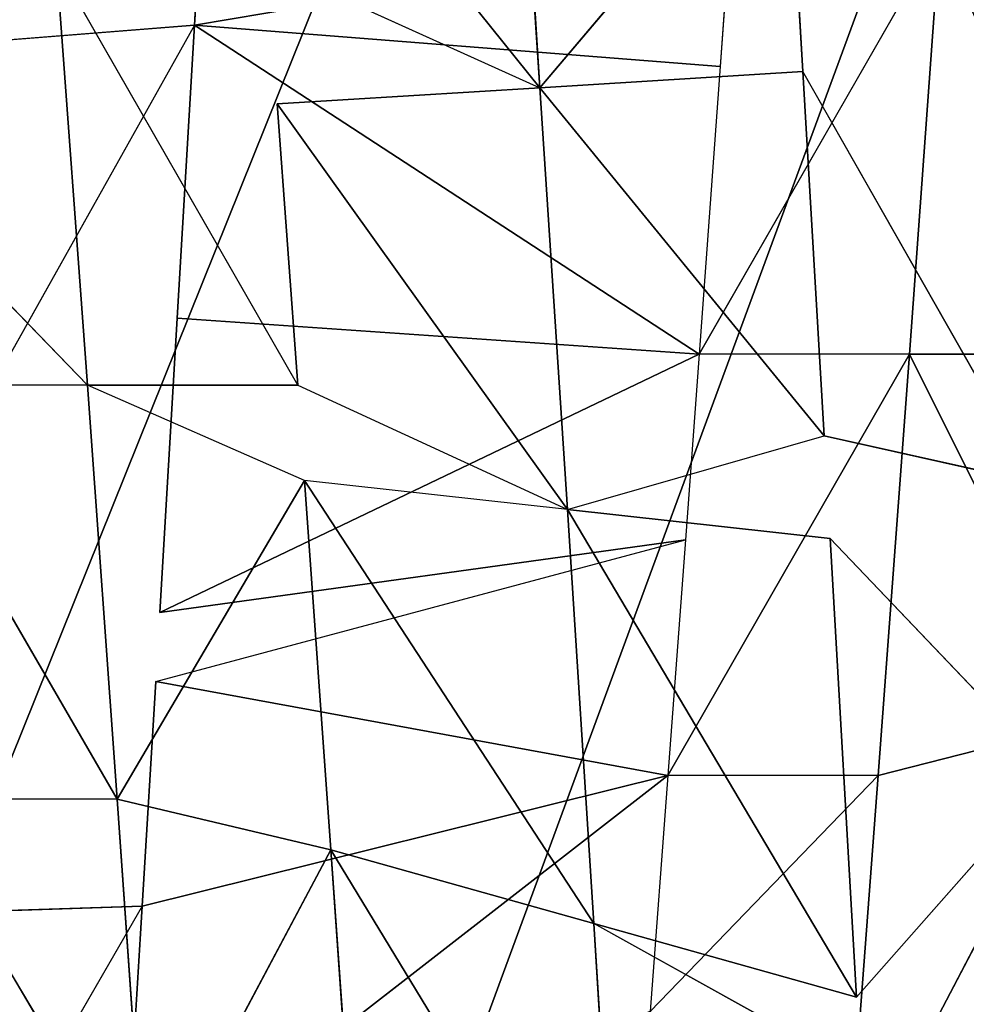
# Model space of a CAD drawing. Extents: x 0 to 40, y 0 to 81.9.
# Tile 500 of 623: x 33.732 to 34.126, y 74.561 to 74.971. Entities that reach past the tile are written whole.
import ezdxf

# ---------------------------------------------------------------- set-up
doc = ezdxf.new("R2010")
doc.units = 0
doc.header["$LTSCALE"] = 25.4
doc.layers.get('0').update_dxf_attribs({"color": 13, "linetype": 'CONTINUOUS'})

# ---------------------------------------------------------------- blocks, each defined once
blk = doc.blocks.new('ICE-TUBE-LED-S-8118_STL')
at = {"color": 0}
for p, q in [((75.13743, -11.65408, 47.56993), (75.23528, -11.55945, 47.57068)), ((74.96526, -11.66642, 47.55373), (75.13743, -11.56658, 47.56993)), ((75.13743, -11.65408, 47.56993), (75.13743, -11.56658, 47.56993)), ((74.92068, -11.67686, 44.06987), (74.7516, -11.57906, 44.10186)), ((74.79895, -11.67809, 47.5195), (74.96526, -11.57892, 47.55373)), ((74.96526, -11.66642, 47.55373), (74.96526, -11.57892, 47.55373)), ((74.92068, -11.67686, 44.06987), (74.91785, -11.58918, 44.07028)), ((75.28728, -11.69861, 44.05203), (75.11288, -11.60086, 44.05187)), ((75.28728, -11.69861, 44.05203), (75.28028, -11.6107, 44.05172)), ((75.13743, -11.65408, 47.56993), (75.31252, -11.64126, 47.56696)), ((75.13743, -11.74158, 47.56993), (75.31252, -11.64126, 47.56696)), ((75.13743, -11.65408, 47.56993), (75.31252, -11.64126, 47.56696)), ((74.96526, -11.66642, 47.55373), (75.13743, -11.65408, 47.56993)), ((74.96526, -11.66642, 47.55373), (75.13743, -11.65408, 47.56993)), ((75.09784, -11.74444, 47.5679), (75.13743, -11.65408, 47.56993)), ((75.13743, -11.74158, 47.56993), (75.13743, -11.65408, 47.56993)), ((74.96526, -11.66642, 47.55373), (74.79895, -11.67809, 47.5195)), ((74.96526, -11.66642, 47.55373), (74.79895, -11.67809, 47.5195)), ((74.94416, -11.75542, 47.55042), (74.96526, -11.66642, 47.55373)), ((74.94416, -11.75542, 47.55042), (74.96526, -11.66642, 47.55373)), ((75.09784, -11.74444, 47.5679), (74.96526, -11.66642, 47.55373)), ((75.09784, -11.74444, 47.5679), (74.96526, -11.66642, 47.55373)), ((74.79939, -11.66949, 44.09124), (74.97512, -11.89564, 44.44482)), ((74.79939, -11.66949, 44.09124), (74.97512, -11.89564, 44.44482)), ((74.92068, -11.67686, 44.06987), (74.79939, -11.66949, 44.09124)), ((74.92068, -11.67686, 44.06987), (74.97512, -11.89564, 44.44482)), ((74.92068, -11.67686, 44.06987), (74.97512, -11.89564, 44.44482)), ((75.01424, -11.68248, 44.05871), (74.92068, -11.67686, 44.06987)), ((74.94416, -11.75542, 47.55042), (74.79895, -11.67809, 47.5195)), ((74.94416, -11.75542, 47.55042), (74.79895, -11.67809, 47.5195)), ((74.97512, -11.89564, 44.44482), (75.01424, -11.68248, 44.05871)), ((74.97512, -11.89564, 44.44482), (75.01424, -11.68248, 44.05871)), ((75.01424, -11.68248, 44.05871), (75.0731, -11.90294, 44.43388)), ((75.04291, -11.68419, 44.0562), (75.0731, -11.90294, 44.43388)), ((75.04291, -11.68419, 44.0562), (75.15039, -11.90864, 44.42962)), ((75.04291, -11.68419, 44.0562), (75.15039, -11.90864, 44.42962)), ((75.16535, -11.69146, 44.05028), (75.04291, -11.68419, 44.0562)), ((75.16535, -11.69146, 44.05028), (75.15039, -11.90864, 44.42962)), ((75.16535, -11.69146, 44.05028), (75.15039, -11.90864, 44.42962)), ((75.28728, -11.69861, 44.05203), (75.16535, -11.69146, 44.05028)), ((75.15039, -11.90864, 44.42962), (75.28728, -11.69861, 44.05203)), ((75.15039, -11.90864, 44.42962), (75.28728, -11.69861, 44.05203)), ((75.28728, -11.69861, 44.05203), (75.27, -11.91736, 44.43052)), ((75.28728, -11.69861, 44.05203), (75.27, -11.91736, 44.43052)), ((75.28728, -11.69861, 44.05203), (75.32475, -11.92131, 44.43398)), ((75.28728, -11.69861, 44.05203), (75.32475, -11.92131, 44.43398)), ((75.40798, -11.70561, 44.0613), (75.28728, -11.69861, 44.05203)), ((75.26118, -11.84242, 47.75943), (75.41161, -11.72139, 47.55657)), ((75.26118, -11.84242, 47.75943), (75.41161, -11.72139, 47.55657)), ((75.31252, -11.72876, 47.56696), (75.26118, -11.84242, 47.75943)), ((75.13743, -11.74158, 47.56993), (75.25442, -11.73304, 47.57011)), ((75.25442, -11.73304, 47.57011), (75.26118, -11.84242, 47.75943)), ((75.13743, -11.74158, 47.56993), (75.08572, -11.85382, 47.75695)), ((75.09784, -11.74444, 47.5679), (74.91351, -11.86479, 47.73737)), ((75.09784, -11.74444, 47.5679), (74.91351, -11.86479, 47.73737)), ((74.94416, -11.75542, 47.55042), (75.09784, -11.74444, 47.5679)), ((74.94416, -11.75542, 47.55042), (75.09784, -11.74444, 47.5679)), ((75.08572, -11.85382, 47.75695), (75.09784, -11.74444, 47.5679)), ((74.94416, -11.75542, 47.55042), (74.74693, -11.87521, 47.70171)), ((74.94416, -11.75542, 47.55042), (74.74693, -11.87521, 47.70171)), ((74.79895, -11.76559, 47.5195), (74.94416, -11.75542, 47.55042)), ((74.79895, -11.76559, 47.5195), (74.94416, -11.75542, 47.55042)), ((74.91351, -11.86479, 47.73737), (74.94416, -11.75542, 47.55042)), ((74.91351, -11.86479, 47.73737), (74.94416, -11.75542, 47.55042)), ((75.43732, -11.83076, 47.74426), (75.26118, -11.84242, 47.75943)), ((75.43732, -11.83076, 47.74426), (75.26118, -11.84242, 47.75943)), ((75.08572, -11.85382, 47.75695), (75.26118, -11.84242, 47.75943)), ((75.08572, -11.85382, 47.75695), (75.26118, -11.84242, 47.75943)), ((75.26118, -11.84242, 47.75943), (75.11637, -11.9607, 47.94828)), ((75.26118, -11.84242, 47.75943), (75.11637, -11.9607, 47.94828)), ((75.26794, -11.95179, 47.94876), (75.26118, -11.84242, 47.75943)), ((75.38243, -11.94498, 47.94129), (75.26118, -11.84242, 47.75943)), ((75.26794, -11.95179, 47.94876), (75.26118, -11.84242, 47.75943)), ((75.38243, -11.94498, 47.94129), (75.26118, -11.84242, 47.75943)), ((74.88287, -11.97417, 47.92432), (75.08572, -11.85382, 47.75695)), ((74.88287, -11.97417, 47.92432), (75.08572, -11.85382, 47.75695)), ((74.91351, -11.86479, 47.73737), (75.08572, -11.85382, 47.75695)), ((74.91351, -11.86479, 47.73737), (75.08572, -11.85382, 47.75695)), ((75.08572, -11.85382, 47.75695), (75.0736, -11.96319, 47.94601)), ((75.08572, -11.85382, 47.75695), (75.11637, -11.9607, 47.94828)), ((74.74693, -11.87521, 47.70171), (74.91351, -11.86479, 47.73737)), ((74.74693, -11.87521, 47.70171), (74.91351, -11.86479, 47.73737)), ((74.85184, -11.97593, 47.91897), (74.91351, -11.86479, 47.73737)), ((74.88287, -11.97417, 47.92432), (74.91351, -11.86479, 47.73737)), ((74.97512, -11.89564, 44.44482), (74.8769, -11.88824, 44.46212)), ((74.97512, -11.98314, 44.44482), (74.8769, -11.88824, 44.46212)), ((75.0731, -11.90294, 44.43388), (74.97512, -11.89564, 44.44482)), ((75.15039, -11.99614, 44.42962), (74.97512, -11.89564, 44.44482)), ((74.97512, -11.98314, 44.44482), (74.97512, -11.89564, 44.44482)), ((75.15039, -11.90864, 44.42962), (75.0731, -11.90294, 44.43388)), ((75.27, -11.91736, 44.43052), (75.15039, -11.90864, 44.42962)), ((75.15039, -11.99614, 44.42962), (75.15039, -11.90864, 44.42962)), ((75.32475, -12.00881, 44.43398), (75.15039, -11.90864, 44.42962)), ((75.32475, -11.92131, 44.43398), (75.27, -11.91736, 44.43052)), ((75.38243, -11.94498, 47.94129), (75.26794, -11.95179, 47.94876)), ((75.09658, -12.04935, 47.94735), (75.26794, -11.95179, 47.94876)), ((75.26794, -11.95179, 47.94876), (75.11637, -11.9607, 47.94828)), ((75.26794, -11.95179, 47.94876), (75.11637, -11.9607, 47.94828)), ((75.0736, -11.96319, 47.94601), (74.88287, -11.97417, 47.92432)), ((75.0736, -11.96319, 47.94601), (74.88287, -11.97417, 47.92432)), ((74.97604, -12.05633, 47.93729), (75.0736, -11.96319, 47.94601)), ((75.09658, -12.04935, 47.94735), (75.11637, -11.9607, 47.94828)), ((74.97512, -11.98314, 44.44482), (74.80224, -11.97005, 44.47963)), ((74.99775, -12.07234, 44.44174), (74.80224, -11.97005, 44.47963)), ((74.97512, -11.98314, 44.44482), (74.80224, -11.97005, 44.47963)), ((74.99775, -12.07234, 44.44174), (74.80224, -11.97005, 44.47963)), ((74.97604, -12.05633, 47.93729), (74.88287, -11.97417, 47.92432)), ((75.15039, -11.99614, 44.42962), (74.97512, -11.98314, 44.44482)), ((74.99775, -12.07234, 44.44174), (74.97512, -11.98314, 44.44482)), ((75.15039, -11.99614, 44.42962), (74.97512, -11.98314, 44.44482)), ((74.99775, -12.07234, 44.44174), (74.97512, -11.98314, 44.44482)), ((74.99775, -12.07234, 44.44174), (75.15039, -11.99614, 44.42962)), ((74.99775, -12.07234, 44.44174), (75.15039, -11.99614, 44.42962)), ((75.15039, -12.08364, 44.42962), (75.15039, -11.99614, 44.42962)), ((75.15039, -12.08364, 44.42962), (75.15039, -11.99614, 44.42962))]:
    blk.add_line(p, q, dxfattribs=at)
mesh = blk.add_polyface(dxfattribs=at)
corners = [(81.99833, 18.65613, 0), (32.39832, 18.53461, 0), (32.39832, 18.65613, 0), (33.41051, 17.76106, 0), (34.4478, 16.85461, 0), (35.42089, 15.87956, 0), (36.32527, 14.84046, 0), (37.15673, 13.74214, 0), (37.91139, 12.58971, 0), (38.58575, 11.38851, 0), (39.17668, 10.14416, 0), (39.68142, 8.86242, 0), (40.09764, 7.54925, 0), (40.42338, 6.21078, 0), (40.65715, 4.85321, 0), (40.79784, 3.48288, 0), (40.84481, 2.10613, 0), (81.99833, -14.44387, 0), (33.41051, -13.5488, 0), (32.39832, -14.44387, 0), (32.39832, -14.32234, 0), (34.4478, -12.64234, 0), (35.42089, -11.6673, 0), (36.32527, -10.6282, 0), (37.15673, -9.52987, 0), (37.91139, -8.37744, 0), (38.58575, -7.17625, 0), (39.17668, -5.93189, 0), (39.68142, -4.65015, 0), (40.09764, -3.33699, 0), (40.42338, -1.99851, 0), (40.65715, -0.64095, 0), (40.79784, 0.72939, 0)]
mesh.append_faces([[corners[k] for k in face] for face in [(0, 1, 2), (18, 19, 20)]], dxfattribs={"vtx0": -1, "color": 0})
mesh.append_faces([[corners[k] for k in face] for face in [(1, 0, 3), (3, 0, 4), (4, 0, 5), (5, 0, 6), (6, 0, 7), (7, 0, 8), (8, 0, 9), (9, 0, 10), (10, 0, 11), (11, 0, 12), (12, 0, 13), (13, 0, 14), (14, 0, 15), (15, 0, 16), (19, 18, 17)]], dxfattribs={"vtx0": -1, "vtx1": -1, "color": 0})
mesh.append_faces([[corners[k] for k in face] for face in [(16, 0, 17), (17, 18, 21), (17, 21, 22), (17, 22, 23), (17, 23, 24), (17, 24, 25), (17, 25, 26), (17, 26, 27), (17, 27, 28), (17, 28, 29), (17, 29, 30), (17, 30, 31), (17, 31, 32), (17, 32, 16)]], dxfattribs={"vtx0": -1, "vtx2": -1, "color": 0})
mesh = blk.add_polyface(dxfattribs=at)
corners = [(81.99833, -14.44387, 92), (32.39832, -14.32234, 92), (32.39832, -14.44387, 92), (33.41051, -13.5488, 92), (34.4478, -12.64234, 92), (35.42089, -11.6673, 92), (36.32527, -10.6282, 92), (37.15673, -9.52987, 92), (37.91139, -8.37744, 92), (38.58575, -7.17625, 92), (39.17668, -5.93189, 92), (39.68142, -4.65015, 92), (40.09764, -3.33699, 92), (40.42338, -1.99851, 92), (40.65715, -0.64095, 92), (40.79784, 0.72939, 92), (40.84481, 2.10613, 92), (33.41051, 17.76106, 92), (32.39832, 18.65613, 92), (32.39832, 18.53461, 92), (81.99833, 18.65613, 92), (34.4478, 16.85461, 92), (35.42089, 15.87956, 92), (36.32527, 14.84046, 92), (37.15673, 13.74214, 92), (37.91139, 12.58971, 92), (38.58575, 11.38851, 92), (39.17668, 10.14416, 92), (39.68142, 8.86242, 92), (40.09764, 7.54925, 92), (40.42338, 6.21078, 92), (40.65715, 4.85321, 92), (40.79784, 3.48288, 92)]
mesh.append_faces([[corners[k] for k in face] for face in [(0, 1, 2), (17, 18, 19)]], dxfattribs={"vtx0": -1, "color": 0})
mesh.append_faces([[corners[k] for k in face] for face in [(1, 0, 3), (3, 0, 4), (4, 0, 5), (5, 0, 6), (6, 0, 7), (7, 0, 8), (8, 0, 9), (9, 0, 10), (10, 0, 11), (11, 0, 12), (12, 0, 13), (13, 0, 14), (14, 0, 15), (15, 0, 16), (18, 17, 20), (20, 16, 0)]], dxfattribs={"vtx0": -1, "vtx1": -1, "color": 0})
mesh.append_faces([[corners[k] for k in face] for face in [(20, 17, 21), (20, 21, 22), (20, 22, 23), (20, 23, 24), (20, 24, 25), (20, 25, 26), (20, 26, 27), (20, 27, 28), (20, 28, 29), (20, 29, 30), (20, 30, 31), (20, 31, 32), (20, 32, 16)]], dxfattribs={"vtx0": -1, "vtx2": -1, "color": 0})
mesh = blk.add_polyface(dxfattribs=at)
corners = [(82.19833, -12.64387, 2), (64.19833, 16.85613, 2), (64.19833, -12.64387, 2), (82.19833, 16.85613, 2)]
mesh.append_faces([[corners[k] for k in face] for face in [(0, 1, 2), (1, 0, 3)]], dxfattribs={"vtx0": -1, "color": 0})
mesh = blk.add_polyface(dxfattribs=at)
corners = [(64.19833, 16.85613, 90), (82.19833, -12.64387, 90), (64.19833, -12.64387, 90), (82.19833, 16.85613, 90)]
mesh.append_faces([[corners[k] for k in face] for face in [(0, 1, 2), (1, 0, 3)]], dxfattribs={"vtx0": -1, "color": 0})
mesh = blk.add_polyface(dxfattribs=at)
corners = [(75.31252, -11.64126, 47.56696), (75.23528, -11.55945, 47.57068), (75.13743, -11.65408, 47.56993)]
mesh.append_faces([[corners[k] for k in face] for face in [(0, 1, 2)]], dxfattribs={"color": 0})
mesh = blk.add_polyface(dxfattribs=at)
corners = [(75.13743, -11.56658, 47.56993), (74.96526, -11.66642, 47.55373), (75.13743, -11.65408, 47.56993)]
mesh.append_faces([[corners[k] for k in face] for face in [(0, 1, 2)]], dxfattribs={"color": 0})
mesh = blk.add_polyface(dxfattribs=at)
corners = [(74.92068, -11.67686, 44.06987), (74.7516, -11.57906, 44.10186), (74.91785, -11.58918, 44.07028)]
mesh.append_faces([[corners[k] for k in face] for face in [(0, 1, 2)]], dxfattribs={"color": 0})
mesh = blk.add_polyface(dxfattribs=at)
corners = [(74.96526, -11.57892, 47.55373), (74.79895, -11.67809, 47.5195), (74.96526, -11.66642, 47.55373)]
mesh.append_faces([[corners[k] for k in face] for face in [(0, 1, 2)]], dxfattribs={"color": 0})
mesh = blk.add_polyface(dxfattribs=at)
corners = [(75.28728, -11.69861, 44.05203), (75.11288, -11.60086, 44.05187), (75.28028, -11.6107, 44.05172)]
mesh.append_faces([[corners[k] for k in face] for face in [(0, 1, 2)]], dxfattribs={"color": 0})
mesh = blk.add_polyface(dxfattribs=at)
corners = [(75.31252, -11.64126, 47.56696), (75.13743, -11.65408, 47.56993), (75.13743, -11.74158, 47.56993)]
mesh.append_faces([[corners[k] for k in face] for face in [(0, 1, 2)]], dxfattribs={"color": 0})
mesh = blk.add_polyface(dxfattribs=at)
corners = [(75.13743, -11.65408, 47.56993), (74.96526, -11.66642, 47.55373), (75.09784, -11.74444, 47.5679)]
mesh.append_faces([[corners[k] for k in face] for face in [(0, 1, 2)]], dxfattribs={"color": 0})
mesh = blk.add_polyface(dxfattribs=at)
corners = [(74.96526, -11.66642, 47.55373), (74.79895, -11.67809, 47.5195), (74.94416, -11.75542, 47.55042)]
mesh.append_faces([[corners[k] for k in face] for face in [(0, 1, 2)]], dxfattribs={"color": 0})
mesh = blk.add_polyface(dxfattribs=at)
corners = [(75.09784, -11.74444, 47.5679), (74.96526, -11.66642, 47.55373), (74.94416, -11.75542, 47.55042)]
mesh.append_faces([[corners[k] for k in face] for face in [(0, 1, 2)]], dxfattribs={"color": 0})
mesh = blk.add_polyface(dxfattribs=at)
corners = [(74.8769, -11.88824, 44.46212), (74.79939, -11.66949, 44.09124), (74.97512, -11.89564, 44.44482)]
mesh.append_faces([[corners[k] for k in face] for face in [(0, 1, 2)]], dxfattribs={"color": 0})
mesh = blk.add_polyface(dxfattribs=at)
corners = [(74.97512, -11.89564, 44.44482), (74.79939, -11.66949, 44.09124), (74.92068, -11.67686, 44.06987)]
mesh.append_faces([[corners[k] for k in face] for face in [(0, 1, 2)]], dxfattribs={"color": 0})
mesh = blk.add_polyface(dxfattribs=at)
corners = [(74.97512, -11.89564, 44.44482), (74.92068, -11.67686, 44.06987), (75.01424, -11.68248, 44.05871)]
mesh.append_faces([[corners[k] for k in face] for face in [(0, 1, 2)]], dxfattribs={"color": 0})
mesh = blk.add_polyface(dxfattribs=at)
corners = [(74.94416, -11.75542, 47.55042), (74.79895, -11.67809, 47.5195), (74.79895, -11.76559, 47.5195)]
mesh.append_faces([[corners[k] for k in face] for face in [(0, 1, 2)]], dxfattribs={"color": 0})
mesh = blk.add_polyface(dxfattribs=at)
corners = [(74.97512, -11.89564, 44.44482), (75.01424, -11.68248, 44.05871), (75.0731, -11.90294, 44.43388)]
mesh.append_faces([[corners[k] for k in face] for face in [(0, 1, 2)]], dxfattribs={"color": 0})
mesh = blk.add_polyface(dxfattribs=at)
corners = [(75.0731, -11.90294, 44.43388), (75.04291, -11.68419, 44.0562), (75.15039, -11.90864, 44.42962)]
mesh.append_faces([[corners[k] for k in face] for face in [(0, 1, 2)]], dxfattribs={"color": 0})
mesh = blk.add_polyface(dxfattribs=at)
corners = [(75.15039, -11.90864, 44.42962), (75.04291, -11.68419, 44.0562), (75.16535, -11.69146, 44.05028)]
mesh.append_faces([[corners[k] for k in face] for face in [(0, 1, 2)]], dxfattribs={"color": 0})
mesh = blk.add_polyface(dxfattribs=at)
corners = [(75.15039, -11.90864, 44.42962), (75.16535, -11.69146, 44.05028), (75.28728, -11.69861, 44.05203)]
mesh.append_faces([[corners[k] for k in face] for face in [(0, 1, 2)]], dxfattribs={"color": 0})
mesh = blk.add_polyface(dxfattribs=at)
corners = [(75.27, -11.91736, 44.43052), (75.15039, -11.90864, 44.42962), (75.28728, -11.69861, 44.05203)]
mesh.append_faces([[corners[k] for k in face] for face in [(0, 1, 2)]], dxfattribs={"color": 0})
mesh = blk.add_polyface(dxfattribs=at)
corners = [(75.32475, -11.92131, 44.43398), (75.27, -11.91736, 44.43052), (75.28728, -11.69861, 44.05203)]
mesh.append_faces([[corners[k] for k in face] for face in [(0, 1, 2)]], dxfattribs={"color": 0})
mesh = blk.add_polyface(dxfattribs=at)
corners = [(75.32475, -11.92131, 44.43398), (75.28728, -11.69861, 44.05203), (75.40798, -11.70561, 44.0613)]
mesh.append_faces([[corners[k] for k in face] for face in [(0, 1, 2)]], dxfattribs={"color": 0})
mesh = blk.add_polyface(dxfattribs=at)
corners = [(75.26118, -11.84242, 47.75943), (75.41161, -11.72139, 47.55657), (75.31252, -11.72876, 47.56696)]
mesh.append_faces([[corners[k] for k in face] for face in [(0, 1, 2)]], dxfattribs={"color": 0})
mesh = blk.add_polyface(dxfattribs=at)
corners = [(75.26118, -11.84242, 47.75943), (75.43732, -11.83076, 47.74426), (75.41161, -11.72139, 47.55657)]
mesh.append_faces([[corners[k] for k in face] for face in [(0, 1, 2)]], dxfattribs={"color": 0})
mesh = blk.add_polyface(dxfattribs=at)
corners = [(75.08572, -11.85382, 47.75695), (75.25442, -11.73304, 47.57011), (75.13743, -11.74158, 47.56993), (75.26118, -11.84242, 47.75943)]
mesh.append_faces([[corners[k] for k in face] for face in [(0, 1, 2), (1, 0, 3)]], dxfattribs={"vtx0": -1, "color": 0})
mesh = blk.add_polyface(dxfattribs=at)
corners = [(75.08572, -11.85382, 47.75695), (75.09784, -11.74444, 47.5679), (74.91351, -11.86479, 47.73737)]
mesh.append_faces([[corners[k] for k in face] for face in [(0, 1, 2)]], dxfattribs={"color": 0})
mesh = blk.add_polyface(dxfattribs=at)
corners = [(74.91351, -11.86479, 47.73737), (75.09784, -11.74444, 47.5679), (74.94416, -11.75542, 47.55042)]
mesh.append_faces([[corners[k] for k in face] for face in [(0, 1, 2)]], dxfattribs={"color": 0})
mesh = blk.add_polyface(dxfattribs=at)
corners = [(74.91351, -11.86479, 47.73737), (74.94416, -11.75542, 47.55042), (74.74693, -11.87521, 47.70171)]
mesh.append_faces([[corners[k] for k in face] for face in [(0, 1, 2)]], dxfattribs={"color": 0})
mesh = blk.add_polyface(dxfattribs=at)
corners = [(74.74693, -11.87521, 47.70171), (74.94416, -11.75542, 47.55042), (74.79895, -11.76559, 47.5195)]
mesh.append_faces([[corners[k] for k in face] for face in [(0, 1, 2)]], dxfattribs={"color": 0})
mesh = blk.add_polyface(dxfattribs=at)
corners = [(75.38243, -11.94498, 47.94129), (75.43732, -11.83076, 47.74426), (75.26118, -11.84242, 47.75943)]
mesh.append_faces([[corners[k] for k in face] for face in [(0, 1, 2)]], dxfattribs={"color": 0})
mesh = blk.add_polyface(dxfattribs=at)
corners = [(75.11637, -11.9607, 47.94828), (75.26118, -11.84242, 47.75943), (75.08572, -11.85382, 47.75695)]
mesh.append_faces([[corners[k] for k in face] for face in [(0, 1, 2)]], dxfattribs={"color": 0})
mesh = blk.add_polyface(dxfattribs=at)
corners = [(75.26794, -11.95179, 47.94876), (75.26118, -11.84242, 47.75943), (75.11637, -11.9607, 47.94828)]
mesh.append_faces([[corners[k] for k in face] for face in [(0, 1, 2)]], dxfattribs={"color": 0})
mesh = blk.add_polyface(dxfattribs=at)
corners = [(75.26794, -11.95179, 47.94876), (75.38243, -11.94498, 47.94129), (75.26118, -11.84242, 47.75943)]
mesh.append_faces([[corners[k] for k in face] for face in [(0, 1, 2)]], dxfattribs={"color": 0})
mesh = blk.add_polyface(dxfattribs=at)
corners = [(74.88287, -11.97417, 47.92432), (75.08572, -11.85382, 47.75695), (74.91351, -11.86479, 47.73737)]
mesh.append_faces([[corners[k] for k in face] for face in [(0, 1, 2)]], dxfattribs={"color": 0})
mesh = blk.add_polyface(dxfattribs=at)
corners = [(75.0736, -11.96319, 47.94601), (75.08572, -11.85382, 47.75695), (74.88287, -11.97417, 47.92432)]
mesh.append_faces([[corners[k] for k in face] for face in [(0, 1, 2)]], dxfattribs={"color": 0})
mesh = blk.add_polyface(dxfattribs=at)
corners = [(74.85184, -11.97593, 47.91897), (74.91351, -11.86479, 47.73737), (74.74693, -11.87521, 47.70171)]
mesh.append_faces([[corners[k] for k in face] for face in [(0, 1, 2)]], dxfattribs={"color": 0})
mesh = blk.add_polyface(dxfattribs=at)
corners = [(74.97512, -11.98314, 44.44482), (74.80224, -11.97005, 44.47963), (74.8769, -11.88824, 44.46212)]
mesh.append_faces([[corners[k] for k in face] for face in [(0, 1, 2)]], dxfattribs={"color": 0})
mesh = blk.add_polyface(dxfattribs=at)
corners = [(75.15039, -11.99614, 44.42962), (74.97512, -11.98314, 44.44482), (74.97512, -11.89564, 44.44482)]
mesh.append_faces([[corners[k] for k in face] for face in [(0, 1, 2)]], dxfattribs={"color": 0})
mesh = blk.add_polyface(dxfattribs=at)
corners = [(75.32475, -12.00881, 44.43398), (75.15039, -11.99614, 44.42962), (75.15039, -11.90864, 44.42962), (75.15039, -12.08364, 44.42962), (75.32475, -12.09631, 44.43398)]
mesh.append_faces([[corners[k] for k in face] for face in [(0, 1, 2), (3, 0, 4)]], dxfattribs={"vtx0": -1, "color": 0})
mesh.append_faces([[corners[k] for k in face] for face in [(1, 0, 3)]], dxfattribs={"vtx0": -1, "vtx1": -1, "color": 0})
mesh = blk.add_polyface(dxfattribs=at)
corners = [(75.26794, -11.95179, 47.94876), (75.11637, -11.9607, 47.94828), (75.09658, -12.04935, 47.94735)]
mesh.append_faces([[corners[k] for k in face] for face in [(0, 1, 2)]], dxfattribs={"color": 0})
mesh = blk.add_polyface(dxfattribs=at)
corners = [(75.0736, -11.96319, 47.94601), (74.88287, -11.97417, 47.92432), (74.97604, -12.05633, 47.93729)]
mesh.append_faces([[corners[k] for k in face] for face in [(0, 1, 2)]], dxfattribs={"color": 0})
mesh = blk.add_polyface(dxfattribs=at)
corners = [(74.99775, -12.07234, 44.44174), (74.80224, -11.97005, 44.47963), (74.97512, -11.98314, 44.44482)]
mesh.append_faces([[corners[k] for k in face] for face in [(0, 1, 2)]], dxfattribs={"color": 0})
mesh = blk.add_polyface(dxfattribs=at)
corners = [(74.99775, -12.07234, 44.44174), (74.84209, -12.06059, 44.4698), (74.80224, -11.97005, 44.47963)]
mesh.append_faces([[corners[k] for k in face] for face in [(0, 1, 2)]], dxfattribs={"color": 0})
mesh = blk.add_polyface(dxfattribs=at)
corners = [(75.15039, -11.99614, 44.42962), (74.99775, -12.07234, 44.44174), (74.97512, -11.98314, 44.44482)]
mesh.append_faces([[corners[k] for k in face] for face in [(0, 1, 2)]], dxfattribs={"color": 0})
mesh = blk.add_polyface(dxfattribs=at)
corners = [(75.15039, -12.08364, 44.42962), (74.99775, -12.07234, 44.44174), (75.15039, -11.99614, 44.42962)]
mesh.append_faces([[corners[k] for k in face] for face in [(0, 1, 2)]], dxfattribs={"color": 0})

msp = doc.modelspace()

# ---------------------------------------------------------------- block references
at = {"color": 8, "rotation": 90.00000000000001}
msp.add_blockref('ICE-TUBE-LED-S-8118_STL', (22.10613, -0.3188, 254.70001), dxfattribs=at)

doc.saveas('drawing.dxf')
